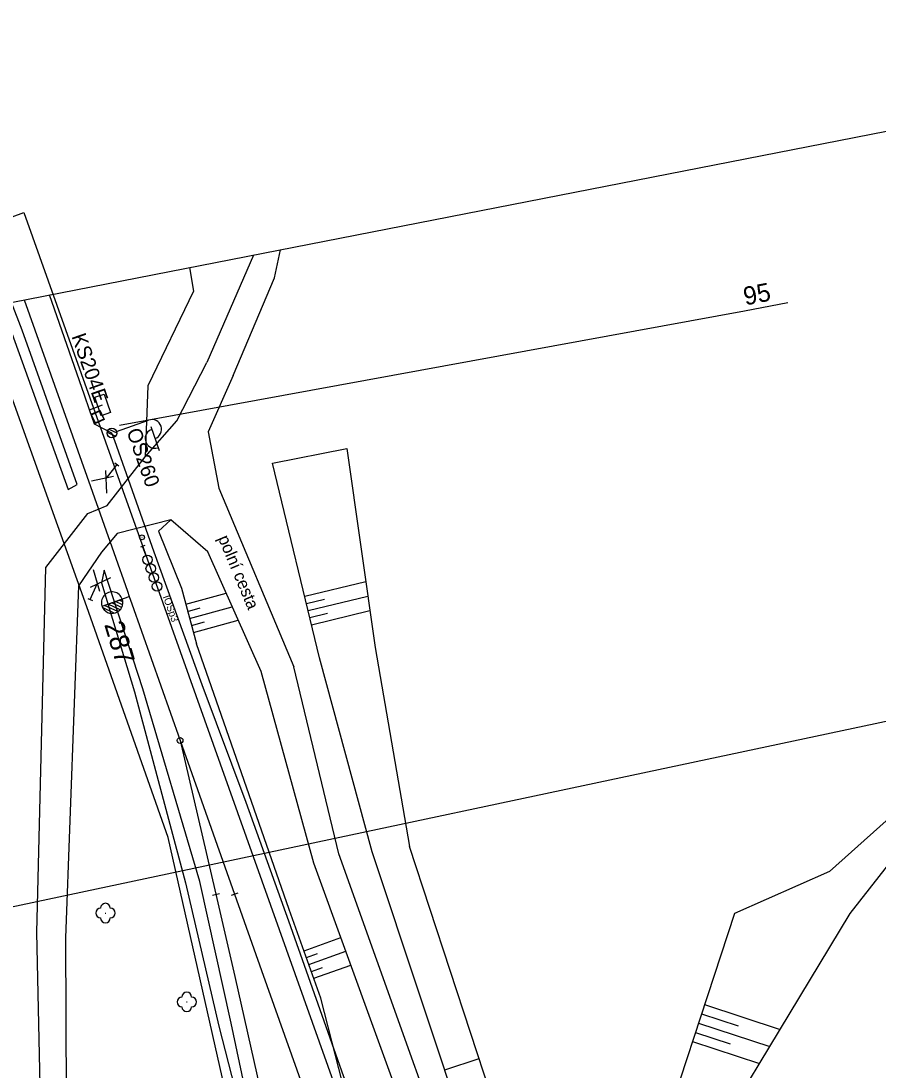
# Model space of a CAD drawing. Extents: x -545846 to -545044, y -1122650 to -1119108.
# Drawn here: x -545701.1 to -545613, y -1119216.1 to -1119108.3 of the extents above; entities that cross this region are included whole.
import ezdxf

# ---------------------------------------------------------------- set-up
doc = ezdxf.new("R2010")
doc.units = 0
for name, color, linetype in [('osvětlené plochy-hodnota-obrys', 7, 'Continuous'), ('so180602', 7, 'Continuous'), ('Vrstva 1', 7, 'Continuous'), ('Vrstva 10', 7, 'Continuous'), ('Vrstva 11', 7, 'Continuous'), ('Vrstva 12', 7, 'Continuous'), ('Vrstva 2', 7, 'Continuous'), ('Vrstva 25', 7, 'Continuous'), ('Vrstva 26', 7, 'Continuous'), ('Vrstva 28', 7, 'Continuous'), ('Vrstva 4', 7, 'Continuous'), ('Vrstva 48', 7, 'Continuous'), ('Vrstva 49', 7, 'Continuous'), ('Vrstva 50', 7, 'Continuous'), ('Vrstva 51', 7, 'Continuous'), ('Vrstva 6', 7, 'Continuous'), ('Vrstva 62', 7, 'Continuous'), ('Vrstva 63', 7, 'Continuous')]:
    doc.layers.add(name, color=color, linetype=linetype)

msp = doc.modelspace()

# ---------------------------------------------------------------- linework, layer by layer
at = {"layer": 'osvětlené plochy-hodnota-obrys'}
for points in [[(-545694.33, -1119168.5), (-545707.92, -1119130.61), (-545700.79, -1119127.99)], [(-545700.79, -1119127.99), (-545610.46, -1119381.57), (-545628.87, -1119385.18)], [(-545700.34, -1119250.43), (-545705.96, -1119221.67), (-545699.04, -1119220.32), (-545660.61, -1119425.92), (-545653.75, -1119372.86), (-545653.1, -1119348.32), (-545657.12, -1119319.99), (-545685.95, -1119192.2), (-545694.33, -1119168.5)]]:
    msp.add_lwpolyline(points, dxfattribs=at)
at = {"layer": 'Vrstva 1'}
for points in [[(-545700.78, -1119136.96), (-545698.02, -1119144.67), (-545693.95, -1119156.14), (-545691.54, -1119162.9), (-545690.15, -1119166.9), (-545689.96, -1119167.44), (-545689.7, -1119168.18), (-545684.74, -1119182.22), (-545679.15, -1119198.02), (-545676.37, -1119205.85), (-545670.92, -1119221.16), (-545663.72, -1119241.46), (-545657.1, -1119260.06), (-545654.5, -1119267.42)], [(-545684.74, -1119182.22), (-545681.05, -1119198.02), (-545679.11, -1119206.46), (-545675.53, -1119222.46), (-545673.24, -1119232.85), (-545669.06, -1119251.89), (-545668.91, -1119252.53), (-545665.7, -1119267.06), (-545662.18, -1119282.93), (-545658.97, -1119297.42), (-545658.78, -1119298.22), (-545656.76, -1119307.38), (-545653.04, -1119323.45), (-545653.04, -1119323.45)]]:
    msp.add_lwpolyline(points, dxfattribs=at)
at = {"layer": 'Vrstva 10'}
msp.add_line((-545845.84, -1119165.35), (-545554.37, -1119108.31), dxfattribs=at)
at = {"layer": 'Vrstva 11'}
for points in [[(-545660.44, -1119392.09), (-545661.65, -1119360.92), (-545664.42, -1119348.3), (-545668.27, -1119337.27), (-545672.84, -1119325.88), (-545676.67, -1119313.33), (-545680.11, -1119296.02), (-545683.36, -1119276.63), (-545687.7, -1119260.22), (-545691.93, -1119249.15), (-545696.51, -1119233.84), (-545699.13, -1119217.64), (-545699.47, -1119201.94)], [(-545696.53, -1119202.51), (-545696.46, -1119218.88), (-545693.69, -1119234.56), (-545688.69, -1119250.21), (-545683.38, -1119265.64), (-545680.72, -1119275.8), (-545677.6, -1119294.23), (-545675.42, -1119306.54), (-545671.47, -1119320.77), (-545664.91, -1119338.3), (-545660.65, -1119351.24), (-545658.49, -1119363.87), (-545658.1, -1119379.25), (-545657.37, -1119395.25), (-545656.18, -1119402.95), (-545654.77, -1119406.29)]]:
    msp.add_lwpolyline(points, dxfattribs=at)
at = {"layer": 'Vrstva 12'}
msp.add_line((-545693.45, -1119149.67), (-545693.87, -1119148.71), dxfattribs=at)
for points in [[(-545693.83, -1119148.76), (-545693.87, -1119148.71), (-545692.98, -1119148.32), (-545692.97, -1119148.36)], [(-545692.98, -1119148.32), (-545692.54, -1119149.26), (-545692.57, -1119149.23)], [(-545692.54, -1119149.26), (-545693.45, -1119149.67), (-545693.43, -1119149.6)]]:
    msp.add_lwpolyline(points, dxfattribs=at)
msp.add_lwpolyline([(-545693.83, -1119148.76), (-545692.97, -1119148.36), (-545692.57, -1119149.23), (-545693.43, -1119149.6)], close=True, dxfattribs=at)
at = {"layer": 'Vrstva 2'}
for p, q in [((-545692.76, -1119168.44), (-545689.96, -1119167.44)), ((-545692.76, -1119168.43), (-545690.69, -1119167.7)), ((-545690.66, -1119168.28), (-545691.37, -1119167.94)), ((-545690.64, -1119167.97), (-545690.99, -1119167.81)), ((-545692.76, -1119168.43), (-545692.76, -1119168.43)), ((-545691.51, -1119169.14), (-545692.7, -1119168.57)), ((-545691.15, -1119168.99), (-545692.51, -1119168.34)), ((-545690.91, -1119168.79), (-545692.13, -1119168.21)), ((-545690.75, -1119168.55), (-545691.75, -1119168.07)), ((-545684.74, -1119182.22), (-545681.05, -1119198.02)), ((-545681.41, -1119198.1), (-545680.68, -1119197.94)), ((-545678.79, -1119197.9), (-545679.5, -1119198.15))]:
    msp.add_line(p, q, dxfattribs=at)
msp.add_lwpolyline([(-545689.96, -1119167.44), (-545689.7, -1119168.18), (-545684.74, -1119182.22), (-545679.15, -1119198.02)], dxfattribs=at)
msp.add_circle((-545684.74, -1119182.22), 0.3, dxfattribs=at)
for centre, start, end in [((-545691.73, -1119168.06), 19.4222, 199.8918), ((-545691.73, -1119168.07), 199.5118, 19.4726)]:
    msp.add_arc(centre, 1.1, start, end, dxfattribs=at)
at = {"layer": 'Vrstva 25'}
for p, q in [((-545691.28, -1119150.48), (-545687.97, -1119149.32)), ((-545692.24, -1119150.56), (-545691.38, -1119150.97)), ((-545692.05, -1119150.24), (-545691.25, -1119150.62)), ((-545687.74, -1119149.98), (-545686.89, -1119152.44))]:
    msp.add_line(p, q, dxfattribs=at)
msp.add_lwpolyline([(-545693.5, -1119146.97), (-545692.55, -1119146.64), (-545691.9, -1119148.53), (-545692.84, -1119148.86), (-545693.5, -1119146.97)], dxfattribs=at)
msp.add_circle((-545691.75, -1119150.64), 0.5, dxfattribs=at)
msp.add_circle((-545691.75, -1119150.64), 0.5, dxfattribs=at)
for centre, start, end in [((-545687.64, -1119150.26), 289.2609, 109.2609), ((-545687.33, -1119151.21), 108.5584, 289.9635)]:
    msp.add_arc(centre, 1, start, end, dxfattribs=at)
at = {"layer": 'Vrstva 26'}
for points in [[(-545691.75, -1119150.64), (-545693.54, -1119149.74), (-545694.06, -1119148.25), (-545694.58, -1119146.76), (-545698.16, -1119136.45)], [(-545694.06, -1119148.25), (-545692.7, -1119147.75)], [(-545642.84, -1119290.48), (-545641.63, -1119290.32), (-545647.1, -1119274.85), (-545652.04, -1119260.72), (-545655.92, -1119249.36), (-545658.08, -1119243.21), (-545663.33, -1119228.72), (-545664.43, -1119225.85), (-545667.92, -1119216.78), (-545673.57, -1119200.8), (-545677.95, -1119188.6), (-545682.48, -1119176.49), (-545687.39, -1119162.87), (-545691.44, -1119151.43), (-545691.75, -1119150.64)], [(-545687.39, -1119162.87), (-545691.44, -1119151.43)]]:
    msp.add_lwpolyline(points, dxfattribs=at)
at = {"layer": 'Vrstva 28'}
msp.add_line((-545688.68, -1119161.35), (-545688.63, -1119161.35), dxfattribs=at)
msp.add_circle((-545688.65, -1119161.35), 0.25, dxfattribs=at)
at = {"layer": 'Vrstva 4'}
for p, q in [((-545691.25, -1119153.88), (-545692.32, -1119155.26)), ((-545691.05, -1119154.03), (-545691.44, -1119153.72)), ((-545692.26, -1119156.8), (-545692.36, -1119154.49)), ((-545693.95, -1119156.14), (-545691.54, -1119162.9)), ((-545691.58, -1119155.11), (-545693.84, -1119155.57)), ((-545693.67, -1119164.66), (-545693.03, -1119166.87)), ((-545693.94, -1119166.46), (-545691.85, -1119165.49)), ((-545693.98, -1119167.73), (-545693.25, -1119166.14)), ((-545694.21, -1119167.63), (-545693.75, -1119167.84))]:
    msp.add_line(p, q, dxfattribs=at)
for points in [[(-545703.11, -1119137.42), (-545702.05, -1119140.38), (-545696.24, -1119156.44), (-545695.33, -1119155.91), (-545700.98, -1119140.07), (-545702.07, -1119137.22)], [(-545682.72, -1119196.72), (-545688.56, -1119176.93), (-545692.54, -1119164.71), (-545692.83, -1119166.04), (-545689.41, -1119177.24), (-545684.19, -1119196.85), (-545680.75, -1119211.56), (-545678.47, -1119220.5)], [(-545661.78, -1119291.7), (-545669.04, -1119259.87), (-545670.38, -1119253.07), (-545672.95, -1119241.45), (-545676.34, -1119225.82), (-545677.53, -1119220.47), (-545679.5, -1119211.27), (-545682.72, -1119196.72)]]:
    msp.add_lwpolyline(points, dxfattribs=at)
at = {"layer": 'Vrstva 48'}
for p, q in [((-545671.93, -1119167.41), (-545665.65, -1119165.9)), ((-545684.16, -1119168.23), (-545679.99, -1119167.1)), ((-545671.75, -1119168.14), (-545669.89, -1119167.69)), ((-545671.57, -1119168.87), (-545665.43, -1119167.39)), ((-545683.96, -1119168.96), (-545682.68, -1119168.61)), ((-545683.77, -1119169.68), (-545679.37, -1119168.49)), ((-545671.22, -1119170.33), (-545665.22, -1119168.88)), ((-545683.57, -1119170.4), (-545682.22, -1119170.04)), ((-545683.37, -1119171.13), (-545678.76, -1119169.87)), ((-545671.4, -1119169.6), (-545669.58, -1119169.16)), ((-545671.99, -1119203.82), (-545668.21, -1119202.47)), ((-545671.74, -1119204.53), (-545670.61, -1119204.12)), ((-545671.49, -1119205.24), (-545667.7, -1119203.88)), ((-545671.24, -1119205.94), (-545670.1, -1119205.54)), ((-545670.99, -1119206.65), (-545667.18, -1119205.29)), ((-545657.53, -1119216.06), (-545654.01, -1119214.89))]:
    msp.add_line(p, q, dxfattribs=at)
at = {"layer": 'Vrstva 49'}
for points in [[(-545683.76, -1119133.63), (-545683.36, -1119136.06), (-545688.07, -1119145.8), (-545688.34, -1119153.09)], [(-545675.23, -1119153.75), (-545667.59, -1119152.22), (-545664.68, -1119172.67), (-545661.17, -1119193.1)], [(-545650.06, -1119238.57), (-545664.98, -1119193.66), (-545670.4, -1119173.74), (-545675.23, -1119153.75)], [(-545685.7, -1119159.57), (-545686.97, -1119160.73), (-545684.6, -1119166.59), (-545683.06, -1119172.29)], [(-545654.91, -1119239.04), (-545671, -1119194.81), (-545676.42, -1119175.12), (-545681.89, -1119162.83), (-545685.7, -1119159.57)], [(-545665.94, -1119222.6), (-545667.65, -1119218.85), (-545670.26, -1119208.68), (-545673.51, -1119199.57), (-545683.06, -1119172.29)], [(-545607.63, -1119335.88), (-545601.74, -1119329.81), (-545612.43, -1119311.52), (-545616.02, -1119306.12), (-545626.05, -1119282.48), (-545640.48, -1119250.04), (-545647.8, -1119236.89), (-545650.7, -1119224.97), (-545661.17, -1119193.1)]]:
    msp.add_lwpolyline(points, dxfattribs=at)
at = {"layer": 'Vrstva 50'}
for p, q in [((-545692.44, -1119199.95), (-545692.37, -1119199.95)), ((-545684.08, -1119209.08), (-545684.01, -1119209.08))]:
    msp.add_line(p, q, dxfattribs=at)
for centre, start, end in [((-545692.41, -1119199.45), 0, 180), ((-545692.91, -1119199.95), 90, 270), ((-545691.91, -1119199.95), 270, 90), ((-545692.41, -1119200.45), 180, 0), ((-545684.55, -1119209.08), 90, 270), ((-545684.05, -1119208.58), 0, 180), ((-545683.55, -1119209.08), 270, 90), ((-545684.05, -1119209.58), 180, 0)]:
    msp.add_arc(centre, 0.5, start, end, dxfattribs=at)
at = {"layer": 'Vrstva 51'}
for points in [[(-545699.47, -1119201.94), (-545698.55, -1119164.45), (-545694.23, -1119158.92), (-545692.24, -1119158.08), (-545688.34, -1119153.09), (-545685.06, -1119149.37), (-545681.98, -1119143.38)], [(-545679.27, -1119144.73), (-545681.86, -1119150.52), (-545680.76, -1119156.32), (-545673.05, -1119174.67)], [(-545676.42, -1119175.12), (-545681.89, -1119162.83), (-545685.7, -1119159.57), (-545691.22, -1119160.97), (-545692.83, -1119162.88), (-545695.18, -1119166.34), (-545696.53, -1119202.51)], [(-545645.34, -1119261.89), (-545654.91, -1119239.04), (-545671, -1119194.81), (-545676.42, -1119175.12)], [(-545643.02, -1119261.88), (-545652.61, -1119238.04), (-545668.43, -1119193.87), (-545673.05, -1119174.67)]]:
    msp.add_lwpolyline(points, dxfattribs=at)
at = {"layer": 'Vrstva 6'}
for p, q in [((-545688.35, -1119162.18), (-545688.82, -1119162.35)), ((-545688.25, -1119163.2), (-545688.59, -1119162.27))]:
    msp.add_line(p, q, dxfattribs=at)
for centre in [(-545688.09, -1119163.66), (-545687.76, -1119164.57), (-545687.44, -1119165.49), (-545687.11, -1119166.4)]:
    msp.add_circle(centre, 0.486, dxfattribs=at)
at = {"layer": 'Vrstva 62'}
for points in [[(-545677.2, -1119132.35), (-545677.2, -1119132.37), (-545681.98, -1119143.38)], [(-545679.27, -1119144.73), (-545675.02, -1119134.71), (-545674.42, -1119131.81)], [(-545615.87, -1119200), (-545605.93, -1119187.32), (-545581.98, -1119177.75)], [(-545606.97, -1119185.84), (-545618, -1119195.68), (-545627.74, -1119200)], [(-545627.74, -1119200), (-545636.83, -1119227.67), (-545639.65, -1119243.83), (-545635.55, -1119232.61), (-545615.87, -1119200)], [(-545630.82, -1119209.36), (-545623.06, -1119211.91)], [(-545631.13, -1119210.31), (-545627.36, -1119211.55)], [(-545631.44, -1119211.26), (-545624.12, -1119213.67)], [(-545632.07, -1119213.16), (-545625.18, -1119215.42)], [(-545631.75, -1119212.21), (-545628.2, -1119213.38)]]:
    msp.add_lwpolyline(points, dxfattribs=at)
at = {"layer": 'Vrstva 63'}
for p, q in [((-545622.26, -1119137.25), (-545626.71, -1119138.12)), ((-545626.71, -1119138.12), (-545690.95, -1119149.85)), ((-545607.45, -1119179.27), (-545702.19, -1119199.37))]:
    msp.add_line(p, q, dxfattribs=at)

# ---------------------------------------------------------------- texts
at = {"layer": 'so180602'}
msp.add_text('95', height=1.875, rotation=10.9955, dxfattribs=at).set_placement((-545626.64, -1119137.54))
at = {"layer": 'Vrstva 2'}
msp.add_text('287', height=2, rotation=286.7843, dxfattribs=at).set_placement((-545692.55, -1119170.3))
at = {"layer": 'Vrstva 25'}
for s, rotation, p in [('KS204E', 289.2044, (-545695.92, -1119140.7)), ('OS260', 289.2609, (-545690.26, -1119150.44))]:
    msp.add_text(s, height=1.5, rotation=rotation, dxfattribs=at).set_placement(p)
at = {"layer": 'Vrstva 51'}
msp.add_text('polní cesta', height=1.25, rotation=292.8046, dxfattribs=at).set_placement((-545680.86, -1119161.43))
at = {"layer": 'Vrstva 6'}
msp.add_text('IOSp3', height=0.75, rotation=289.5876, dxfattribs=at).set_placement((-545686.53, -1119167.45))

doc.saveas('drawing.dxf')
